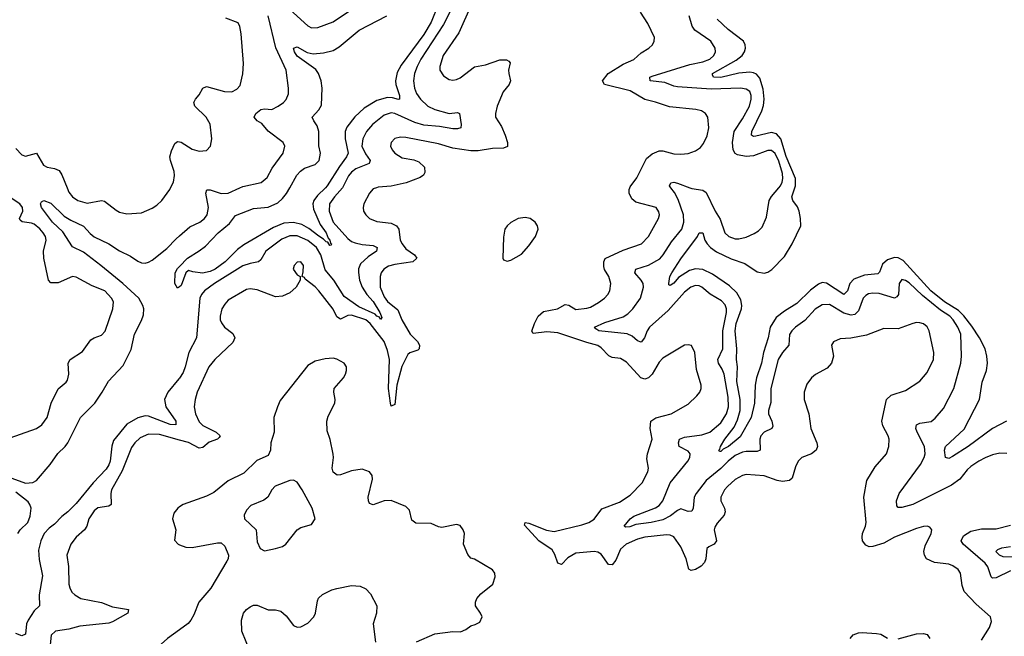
# Model space of a CAD drawing. Header units: inches. Extents: x 1954678 to 2060271, y 904822 to 1016299.
# Tile 353 of 403: x 2029118 to 2034556, y 987522 to 990928. Entities that reach past the tile are written whole.
import ezdxf

# ---------------------------------------------------------------- set-up
doc = ezdxf.new("R2010")
doc.units = ezdxf.units.IN
doc.header["$MEASUREMENT"] = 0
for name, color, linetype in [('C0928', 7, 'Continuous'), ('C0929', 7, 'Continuous'), ('C0938', 7, 'Continuous'), ('C0939', 7, 'Continuous')]:
    doc.layers.add(name, color=color, linetype=linetype)

msp = doc.modelspace()

# ---------------------------------------------------------------- linework, layer by layer
at = {"layer": 'C0928', "color": 5}
for points, elevation in [([(2029380.1, 990000), (2029390, 989975.2), (2029410, 989950.2), (2029438.7, 989930), (2029490, 989915.4), (2029570, 989930.2), (2029586.4, 989926.4), (2029650, 989875.6), (2029670, 989864.9), (2029710, 989855.6), (2029790, 989861.1), (2029850, 989886.7), (2029875.9, 989904.1), (2029902.4, 989930), (2029946.3, 989990), (2029951.7, 990000)], 480), ([(2029033.6, 988606.4), (2029210, 988670.4), (2029240.7, 988690), (2029269.7, 988730), (2029292.3, 988810), (2029330, 988888), (2029374.6, 988925.4), (2029382.7, 988937.3), (2029389.7, 988970), (2029385.7, 989030), (2029396.3, 989050), (2029465, 989095), (2029510, 989159.5), (2029528.9, 989171.1), (2029570, 989185.2), (2029590, 989206.7), (2029632.1, 989330), (2029635.6, 989370), (2029625.7, 989390), (2029588, 989430), (2029517.7, 989457.7), (2029430, 989505.4), (2029410, 989509.7), (2029330, 989474.6), (2029290, 989474.7), (2029277.7, 989490), (2029250.7, 989610.7), (2029248.9, 989650), (2029263.5, 989710), (2029259.8, 989730), (2029248.3, 989750), (2029230, 989771.9), (2029198, 989798), (2029183.9, 989803.9), (2029131.3, 989811.3), (2029120.6, 989820.6), (2029116.2, 989830), (2029134.6, 989870), (2029133.7, 989890), (2029118.6, 989910), (2029059.1, 989950)], 480), ([(2029034, 988410), (2029150, 988368.4), (2029190, 988371), (2029210, 988382.8), (2029286.2, 988470), (2029328.3, 988531.7), (2029369.9, 988570.1), (2029384.3, 988590), (2029453.2, 988730), (2029533.1, 988810), (2029574.2, 988870), (2029608.5, 988931.5), (2029690, 989018.5), (2029733.3, 989106.7), (2029752.1, 989190), (2029790, 989265.7), (2029801.6, 989298.4), (2029804, 989330), (2029798.8, 989350), (2029775.3, 989390), (2029687.1, 989470), (2029565.9, 989570), (2029470, 989644.3), (2029410, 989673.7), (2029356.5, 989756.5), (2029298.6, 989810), (2029237.8, 989890), (2029232.8, 989910), (2029237.6, 989922.4), (2029251.5, 989928.5), (2029290, 989915.2), (2029362.9, 989842.9), (2029400.2, 989820.2), (2029470, 989788.4), (2029506.3, 989746.3), (2029528.6, 989728.6), (2029610, 989689.4), (2029670, 989651.1), (2029730, 989621.6), (2029770, 989594), (2029790, 989585.7), (2029810, 989584), (2029830, 989587.8), (2029850, 989598.8), (2029930, 989665), (2029981.6, 989718.4), (2030000, 989734.3)], 460), ([(2030000, 989452.1), (2029990, 989445.2), (2029975.1, 989470), (2029977, 989530), (2029990, 989553.4), (2030000, 989563.8)], 440), ([(2030000, 988948.2), (2029996.8, 988943.2), (2029935.8, 988870), (2029918.4, 988830), (2029924.6, 988790), (2029981.1, 988710), (2029981, 988690), (2029948.2, 988691.8), (2029830, 988737.5), (2029810, 988740.4), (2029770, 988728), (2029710, 988693.6), (2029636.3, 988603.7), (2029627.1, 988572.9), (2029618.2, 988490), (2029611.1, 988468.9), (2029595.5, 988444.5), (2029522.9, 988370), (2029430, 988255.2), (2029384, 988210), (2029350, 988184.1), (2029310, 988141.1), (2029280.3, 988119.7), (2029253.8, 988090), (2029233.8, 988050), (2029222.7, 987997.3), (2029226.2, 987946.2), (2029244.2, 987855.8), (2029224.9, 987750), (2029227.3, 987690), (2029197.8, 987662.2), (2029164, 987610), (2029156.2, 987590), (2029150, 987534), (2029130, 987525.1), (2029096.5, 987536.5)], 460), ([(2030000, 988606.1), (2029890, 988636.6), (2029830, 988637.8), (2029782.5, 988617.5), (2029753.4, 988590), (2029735.7, 988564.3), (2029684.3, 988435.7), (2029625.3, 988330), (2029621, 988310), (2029623.9, 988250), (2029610, 988240.6), (2029550, 988231.2), (2029530, 988215.3), (2029499.7, 988170), (2029488, 988130), (2029475.2, 988110), (2029430.3, 988070), (2029400.3, 988030), (2029378, 987970), (2029387.7, 987907.7), (2029390.2, 987810), (2029394, 987790), (2029406.2, 987766.2), (2029422, 987750), (2029456.3, 987730), (2029570, 987707.7), (2029630, 987684.3), (2029719.3, 987670), (2029715.6, 987650), (2029630, 987600.8), (2029610, 987594.3), (2029450, 987577.2), (2029390, 987561.4), (2029314.8, 987550), (2029291.2, 987528.8), (2029285.8, 987474.2)], 480), ([(2029107.1, 988090), (2029121.1, 988110), (2029162, 988150), (2029174.9, 988185.1), (2029180.4, 988230), (2029174.4, 988250), (2029163.9, 988263.9), (2029097.4, 988317.4)], 460), ([(2030000, 988236.3), (2029990.5, 988230), (2029970, 988202.7), (2029961.7, 988170), (2029980.3, 988110), (2029972.4, 988052.4), (2029993.4, 988030), (2030000, 988027.6)], 520), ([(2030000, 987557.4), (2029934.7, 987510), (2029848.6, 987431.4), (2029812.3, 987390), (2029796.9, 987350), (2029797.7, 987330), (2029808.9, 987310), (2029867.1, 987230), (2029888.6, 987208.6), (2029950, 987174.6), (2029970, 987171.8), (2030000, 987180.6)], 520)]:
    msp.add_lwpolyline(points, dxfattribs=dict(at, elevation=elevation))
at = {"layer": 'C0929', "color": 5, "elevation": 480}
for points in [[(2029096.1, 990216.1), (2029130, 990181.3), (2029150, 990174.4), (2029210, 990190.3), (2029250, 990125.2), (2029270, 990112.7), (2029310, 990106.3), (2029335.6, 990095.6), (2029351.4, 990071.4), (2029380.1, 990000)], [(2029951.7, 990000), (2029967.8, 990030), (2029973.5, 990066.5), (2029971, 990089), (2029949.9, 990149.9), (2029947.3, 990170), (2029955.7, 990204.3), (2029974.9, 990245.1), (2029990, 990255.6), (2030000, 990253.5)]]:
    msp.add_lwpolyline(points, dxfattribs=at)
at = {"layer": 'C0938', "color": 5}
for points, elevation in [([(2030806.6, 990000), (2030763, 989957), (2030743.1, 989930), (2030736.6, 989910), (2030741.4, 989881.4), (2030777.4, 989797.4), (2030810.5, 989750), (2030821.5, 989721.5), (2030831.6, 989710), (2030834.1, 989694.1), (2030839.3, 989690), (2030837.6, 989682.4), (2030830, 989680.7), (2030819.3, 989699.3), (2030810, 989701.2), (2030796.4, 989716.4), (2030770, 989731.8), (2030715.3, 989775.3), (2030676.8, 989796.8), (2030630, 989808.5), (2030576.4, 989803.6), (2030519.9, 989780.1), (2030356.1, 989683.9), (2030321.4, 989658.6), (2030252.6, 989590), (2030198.3, 989550), (2030170, 989537.6), (2030128.2, 989528.2), (2030074.5, 989534.5), (2030050, 989542.7), (2030034.8, 989530), (2030010, 989459), (2030000, 989452.1)], 440), ([(2030000, 989563.8), (2030044.5, 989610), (2030110, 989650.3), (2030143.4, 989676.6), (2030214.8, 989750), (2030277.3, 989802.7), (2030310, 989846), (2030410, 989886), (2030490, 989892.9), (2030544.2, 989915.8), (2030570, 989939.8), (2030591.4, 989968.6), (2030609.3, 990000)], 440), ([(2030900.9, 990000), (2030900.6, 989999.4), (2030857.2, 989950), (2030829.5, 989910), (2030827.8, 989870), (2030849.2, 989810), (2030930, 989719.2), (2030950, 989703.6), (2030970, 989695.2), (2031010, 989686.7), (2031070, 989681.6), (2031093, 989670), (2031088.1, 989650), (2031042.3, 989617.7), (2031000.3, 989579.7), (2030988.7, 989551.4), (2030989, 989531), (2030994.6, 989490), (2031008.5, 989450), (2031034.4, 989410), (2031070, 989371.7), (2031107.5, 989310), (2031117.8, 989282.2), (2031110, 989271.6), (2031104.2, 989284.2), (2031090, 989289.4), (2031080.9, 989300.9), (2030990, 989341.5), (2030910, 989398.5), (2030853.5, 989490), (2030805.7, 989545.7), (2030780.6, 989630), (2030756.7, 989670), (2030710, 989709.2), (2030650, 989734), (2030610, 989733.5), (2030565.2, 989714.8), (2030476.6, 989650), (2030450, 989601.3), (2030437.6, 989590), (2030390, 989581.6), (2030350, 989567.8), (2030194.3, 989470), (2030138.7, 989430), (2030122, 989410), (2030112.8, 989390), (2030095.2, 989170), (2030051.4, 989090), (2030032.1, 989010), (2030020.1, 988979.9), (2030000, 988948.2)], 460), ([(2030000, 989734.3), (2030056.8, 989783.2), (2030112.6, 989810), (2030139.3, 989830), (2030152.4, 989850), (2030160.6, 989890), (2030145.6, 989970), (2030151.2, 989988.8), (2030170, 989988.4), (2030230, 989968.8), (2030268.7, 989970), (2030334.5, 990000)], 460), ([(2031088.5, 990000), (2031070, 989994), (2031049.3, 989970.7), (2031019, 989910), (2031014.6, 989890), (2031017.4, 989870), (2031028.7, 989850), (2031050.4, 989830), (2031090, 989812.4), (2031170, 989803.2), (2031198.3, 989790), (2031211.3, 989771.3), (2031219.8, 989710), (2031229.4, 989690), (2031250, 989662.5), (2031298.3, 989630), (2031311.7, 989610), (2031288.5, 989590), (2031190, 989575.8), (2031154.2, 989565.8), (2031129.3, 989550), (2031114.8, 989530), (2031108.2, 989510), (2031108.1, 989450), (2031130, 989397.4), (2031150, 989371.6), (2031205.5, 989325.5), (2031228.5, 989270), (2031274, 989190), (2031314, 989150), (2031326.5, 989130), (2031323.7, 989110), (2031317, 989103), (2031272.1, 989087.9), (2031261.9, 989078.1), (2031228.1, 989011.9), (2031200.6, 988910), (2031190, 988802), (2031170, 988792.7), (2031165, 988810), (2031154.4, 988890), (2031160.2, 989050), (2031150, 989099.8), (2031129.9, 989150), (2031053.5, 989250), (2031030, 989270.2), (2030950, 989295.8), (2030930, 989293.1), (2030890, 989272.8), (2030870, 989287.2), (2030849.5, 989329.5), (2030770, 989431), (2030750, 989452.1), (2030695.1, 989495.1), (2030690, 989504), (2030678, 989510), (2030684.1, 989535.9), (2030685.1, 989570), (2030670.9, 989590.9), (2030650, 989589.4), (2030633, 989570), (2030628.9, 989550), (2030650, 989519.1), (2030666, 989510), (2030667.7, 989490), (2030644.2, 989450), (2030610, 989419.2), (2030570, 989401.6), (2030530, 989397.7), (2030430, 989435.4), (2030390, 989442), (2030370, 989437.6), (2030270, 989378.9), (2030250, 989356.8), (2030234.3, 989330), (2030224.2, 989290), (2030225.5, 989270), (2030232.6, 989252.6), (2030249.2, 989230), (2030294.2, 989194.2), (2030305.6, 989170), (2030295.4, 989144.6), (2030195.2, 989050), (2030162.7, 989010), (2030098.2, 988870), (2030086.7, 988830), (2030082.3, 988790), (2030089.4, 988750), (2030110, 988707.3), (2030130, 988686.9), (2030203.2, 988650), (2030224.9, 988630), (2030219.7, 988620.3), (2030210.4, 988610), (2030165.2, 988594.8), (2030130, 988564.8), (2030110, 988560.2), (2030050, 988592.2), (2030000, 988606.1)], 480), ([(2034430, 987500.8), (2034473.3, 987570), (2034484.2, 987604.2), (2034479.6, 987630), (2034399.6, 987699.6), (2034334.3, 987770), (2034322.2, 987802.2), (2034312.9, 987870), (2034301, 987890), (2034271.5, 987911.5), (2034250, 987920.2), (2034170, 987929), (2034125.4, 987950), (2034115.3, 987970), (2034111.9, 987990), (2034118.9, 988021.1), (2034151.1, 988090), (2034156.2, 988110), (2034144.8, 988124.8), (2034129.6, 988129.6), (2034110, 988128), (2034070, 988117.2), (2033950, 988068.9), (2033890, 988037), (2033830, 988017.8), (2033810, 988016), (2033790, 988024.4), (2033772.4, 988050), (2033769.8, 988070), (2033773.3, 988090), (2033789.8, 988130), (2033791.9, 988150), (2033780.7, 988290), (2033797, 988383), (2033842.3, 988457.7), (2033905.6, 988530), (2033918.3, 988570), (2033920.4, 988610), (2033915.1, 988630), (2033884.7, 988684.7), (2033879.3, 988710), (2033904.2, 988830), (2033930, 988854.4), (2034010, 988880.3), (2034090, 988932), (2034130, 988978.4), (2034165.3, 989050), (2034165.8, 989090), (2034141.3, 989210), (2034130, 989231.6), (2034110, 989247.6), (2034090, 989253.3), (2034070, 989254.7), (2034050, 989249.7), (2033970, 989220.4), (2033890, 989222.3), (2033794.7, 989185.3), (2033708.3, 989168.3), (2033650, 989164.7), (2033612.1, 989147.9), (2033600.5, 989130), (2033611.7, 989070), (2033601.7, 989030), (2033577.7, 989002.3), (2033512, 988968), (2033491, 988949), (2033465.7, 988914.3), (2033450.3, 988870), (2033450.3, 988830), (2033476.5, 988750), (2033487.4, 988670), (2033520.9, 988590), (2033523.1, 988570), (2033516.5, 988550), (2033490.2, 988529.8), (2033438, 988510), (2033416.4, 988490), (2033401.6, 988458.4), (2033384.7, 988395.3), (2033370, 988381.5), (2033330, 988376.3), (2033301.6, 988381.6), (2033230, 988407.3), (2033130, 988415.3), (2033110, 988410.8), (2033070, 988387.3), (2033026, 988350), (2033010.3, 988330), (2032990.4, 988290), (2032990.4, 988270), (2033010.3, 988230), (2033014.9, 988210), (2033008.9, 988190), (2032970, 988146.3), (2032956.2, 988123.8), (2032953.6, 988110), (2032965.7, 988050), (2032953, 988030), (2032923.2, 988016.8), (2032912.8, 988007.2), (2032907.8, 987950), (2032900.7, 987930), (2032881.6, 987910), (2032850, 987891.4), (2032825.7, 987885.7), (2032813.2, 987893.2), (2032799, 987950), (2032770, 988015.8), (2032730.4, 988070.4), (2032710, 988080.2), (2032690, 988083), (2032570, 988069.3), (2032530, 988057.8), (2032466.5, 988030), (2032436.5, 988003.5), (2032410, 987941.7), (2032390, 987916), (2032370, 987918), (2032330, 987975.9), (2032310, 987987.2), (2032290, 987990.4), (2032190, 987980.4), (2032145.1, 987954.9), (2032110, 987918), (2032090, 987925.1), (2032074, 987974), (2032058.7, 987998.7), (2031985.7, 988050), (2031904.9, 988135.1), (2031909, 988150), (2031930, 988146.7), (2032027.2, 988107.2), (2032070, 988100.4), (2032222.9, 988137.1), (2032260.5, 988150), (2032290, 988168.6), (2032333.5, 988226.5), (2032430, 988262.9), (2032490, 988301.3), (2032555.1, 988370), (2032587.1, 988430), (2032591.1, 988450), (2032582.3, 988502.3), (2032584.6, 988530), (2032610.7, 988610), (2032599.4, 988670), (2032603.5, 988710), (2032631.1, 988728.9), (2032716.2, 988750), (2032810, 988804.9), (2032858, 988850), (2032874.3, 988870), (2032881.1, 988890), (2032881.7, 988910), (2032854.8, 988994.8), (2032846.3, 989090), (2032827.5, 989127.5), (2032810, 989132), (2032790, 989129.6), (2032670, 989057.7), (2032650, 989036.3), (2032610.7, 988969.3), (2032590, 988948.8), (2032570, 988942.5), (2032547.4, 988950), (2032470, 989036.8), (2032435.9, 989055.9), (2032390, 989062.3), (2032371.6, 989071.6), (2032330, 989115.9), (2032310, 989129.1), (2032250, 989143.9), (2032090, 989199.1), (2032030, 989204.5), (2031954, 989194), (2031947.2, 989207.2), (2031961.6, 989250), (2031982.1, 989290), (2032010, 989316.6), (2032088.4, 989331.6), (2032130, 989354.7), (2032150, 989351.2), (2032190, 989327.5), (2032250, 989334.2), (2032270, 989340.2), (2032314.2, 989365.8), (2032348, 989390), (2032366.9, 989410), (2032377.6, 989430), (2032382.2, 989470), (2032370.8, 989510), (2032348, 989548), (2032344, 989564), (2032343.2, 989590), (2032350.7, 989609.3), (2032450, 989654), (2032551.2, 989690), (2032590.8, 989730), (2032646.4, 989830), (2032650.8, 989850), (2032647.5, 989867.5), (2032632.8, 989890), (2032520, 989920), (2032498.2, 989938.2), (2032483.5, 989970), (2032483.5, 989990), (2032487.9, 990000)], 480), ([(2034570, 988530.9), (2034530, 988533.3), (2034490, 988523.7), (2034450, 988506.9), (2034414.6, 988490), (2034370, 988460.3), (2034350, 988441.5), (2034310.1, 988389.9), (2034264.2, 988355.8), (2034050, 988249.9), (2033990, 988232.7), (2033970, 988233.3), (2033962.9, 988242.9), (2033960.7, 988270), (2033975.7, 988310), (2034092.9, 988470), (2034113.7, 988510), (2034118.3, 988530), (2034114.3, 988570), (2034074.6, 988650), (2034067.3, 988670), (2034069.8, 988690), (2034090, 988698.6), (2034152, 988708), (2034173.4, 988726.6), (2034219.1, 988780.9), (2034276.2, 988890), (2034315.2, 989030), (2034319.2, 989070), (2034315, 989190), (2034298.4, 989230), (2034273.8, 989270), (2034254.9, 989290), (2034202.8, 989322.8), (2034104.2, 989404.2), (2034030, 989473.9), (2034010, 989488.1), (2033990, 989493.5), (2033974.2, 989470), (2033971.5, 989410), (2033962.4, 989397.6), (2033950, 989389), (2033865.1, 989414.9), (2033830, 989418.1), (2033806.4, 989413.6), (2033790, 989404.8), (2033776.5, 989390), (2033750, 989319.8), (2033730, 989299), (2033710, 989296.1), (2033670, 989306), (2033590, 989355), (2033550, 989353.4), (2033511.6, 989328.4), (2033454.5, 989265.5), (2033402.4, 989230), (2033382, 989210), (2033370.2, 989189.8), (2033365.8, 989130), (2033330, 989088.7), (2033307.5, 989050), (2033266.6, 988890), (2033265.9, 988814.1), (2033253, 988770), (2033254.1, 988750), (2033272.2, 988710), (2033276.8, 988683.2), (2033271.7, 988670), (2033229.7, 988650.3), (2033210.2, 988630), (2033204.6, 988610), (2033207.2, 988550), (2033190, 988542.8), (2033130, 988543.4), (2033110, 988539.5), (2033070, 988520.5), (2033030.1, 988490), (2032990.7, 988449.3), (2032910, 988381.8), (2032853.7, 988310), (2032842, 988290), (2032836.6, 988230), (2032830, 988213.7), (2032810, 988211.6), (2032770, 988226.1), (2032750, 988217.3), (2032712.8, 988187.2), (2032670, 988165.8), (2032606, 988150), (2032521.2, 988138.8), (2032487.1, 988127.1), (2032464.7, 988124.7), (2032456.2, 988130), (2032489.1, 988170), (2032510, 988184.8), (2032630, 988230.6), (2032650, 988244.5), (2032669.9, 988270.1), (2032710, 988369.5), (2032808, 988490), (2032818.7, 988510), (2032820.2, 988530), (2032810, 988544.1), (2032759.8, 988570), (2032755.5, 988590), (2032761, 988610), (2032790, 988622.5), (2032885.2, 988634.8), (2032930, 988648.7), (2032990, 988700.2), (2033022.1, 988750), (2033032.9, 988790), (2033030, 988842.9), (2033008.5, 988970), (2032998.3, 988998.3), (2032977.9, 989030), (2032973.6, 989050), (2033001.2, 989110), (2033000.6, 989210), (2033021.7, 989310), (2033022, 989330), (2033013.8, 989353.8), (2032994.5, 989374.5), (2032931.3, 989411.3), (2032886, 989450), (2032870, 989457.7), (2032850, 989459.4), (2032824.9, 989450), (2032790, 989422.9), (2032699.2, 989320.8), (2032595.9, 989230), (2032582.7, 989210), (2032568.7, 989171.4), (2032550, 989147.2), (2032530, 989154.5), (2032500.2, 989180.2), (2032473.1, 989193.1), (2032317.2, 989210), (2032299.6, 989219.6), (2032293.3, 989230), (2032350, 989256.1), (2032450, 989287.1), (2032476.2, 989303.8), (2032504.3, 989330), (2032546, 989390), (2032562.4, 989450), (2032560.7, 989470), (2032549.8, 989490), (2032515.1, 989530), (2032520.5, 989550), (2032590, 989572.2), (2032652.3, 989607.7), (2032672.1, 989630), (2032718.2, 989701.8), (2032774.5, 989770), (2032786, 989810), (2032784.4, 989850), (2032754.9, 989934.9), (2032734, 989974), (2032714.4, 990000)], 460), ([(2034567.4, 988710), (2034490, 988669.3), (2034356.1, 988570), (2034270, 988515.7), (2034250, 988503.8), (2034230, 988509.4), (2034225.8, 988550), (2034231.1, 988570), (2034333.2, 988666.8), (2034418.9, 988830), (2034434.2, 988925.8), (2034457.4, 988990), (2034462.7, 989030), (2034459.9, 989070), (2034449.1, 989110), (2034418.2, 989170), (2034375.8, 989235.8), (2034332.1, 989292.1), (2034302.2, 989322.2), (2034225.6, 989370), (2034149.5, 989430), (2033997.8, 989597.8), (2033970, 989612.6), (2033950, 989613.6), (2033910, 989601.5), (2033883.1, 989576.9), (2033866.8, 989533.2), (2033856.4, 989523.6), (2033783.7, 989516.3), (2033725.4, 989494.6), (2033703.3, 989470), (2033690, 989429.7), (2033670, 989410.6), (2033573.4, 989473.4), (2033550, 989475.4), (2033530, 989467.5), (2033485.7, 989434.3), (2033410, 989359.6), (2033341.7, 989318.4), (2033296.3, 989283.7), (2033262, 989230), (2033251.5, 989170), (2033226.1, 989090), (2033214.8, 989030), (2033187.4, 988950), (2033179.9, 988910), (2033175.1, 988810), (2033158.5, 988730), (2033096.2, 988623.8), (2033032.1, 988570), (2033003.7, 988556.3), (2032990, 988543.1), (2032982.6, 988542.6), (2032979.6, 988550), (2032984.9, 988555.1), (2032987.6, 988570), (2033012, 988610), (2033063.4, 988676.6), (2033082.7, 988717.3), (2033096.7, 988770), (2033097.1, 988830), (2033078.1, 988930), (2033082.8, 989010), (2033076.9, 989050), (2033079.2, 989110), (2033069.4, 989210), (2033074.9, 989250), (2033104.3, 989330), (2033106.4, 989350), (2033101.1, 989381.1), (2033078.7, 989418.7), (2033038.5, 989458.5), (2032943.2, 989523.2), (2032890, 989548.1), (2032850, 989551.7), (2032817.5, 989542.5), (2032756.4, 989503.6), (2032730, 989473.3), (2032710, 989458.9), (2032703.1, 989463.1), (2032702, 989470), (2032709.1, 989510), (2032719.8, 989530), (2032770, 989606.7), (2032860.5, 989730), (2032870, 989750.4), (2032890, 989750.6), (2032901.1, 989710), (2032914.9, 989690), (2032933.1, 989670), (2032965.9, 989645.9), (2033046.7, 989606.7), (2033122.1, 989582.1), (2033190, 989535.5), (2033230, 989527.5), (2033250, 989533.6), (2033272.1, 989547.9), (2033340.9, 989619.1), (2033384, 989690), (2033431.1, 989788.9), (2033429.9, 989830), (2033422.1, 989870), (2033413.9, 989893.9), (2033387.1, 989930), (2033382.6, 989950), (2033399.4, 990000)], 440), ([(2032819.3, 990000), (2032830, 989996.1), (2032890, 989986.2), (2032910, 989973.4), (2032958, 989870), (2032986.4, 989826.4), (2033011.5, 989750), (2033034.9, 989730), (2033070, 989718.4), (2033090, 989716.9), (2033130, 989727.1), (2033173.5, 989746.5), (2033198.2, 989761.8), (2033218.2, 989781.8), (2033242.8, 989837.2), (2033257.8, 989930), (2033269.3, 989950.7), (2033310.4, 990000)], 460), ([(2031310, 987490.2), (2031410, 987535.5), (2031510, 987548.4), (2031552.8, 987547.2), (2031581, 987559), (2031610, 987579.1), (2031634, 987586), (2031659.7, 987600.3), (2031671.3, 987630), (2031663, 987650), (2031635.8, 987690), (2031634.3, 987710), (2031643, 987730), (2031664, 987756), (2031731.6, 987810), (2031744.5, 987850), (2031742.7, 987870), (2031729.5, 987889.5), (2031630, 987947.3), (2031610, 987954), (2031593.7, 987973.7), (2031569.8, 988030), (2031573.6, 988090), (2031567.1, 988110), (2031550, 988133), (2031530, 988139.7), (2031450, 988122.6), (2031430, 988126.3), (2031390, 988145.4), (2031306.1, 988146.1), (2031284.1, 988164.1), (2031270, 988219), (2031250, 988239.5), (2031170, 988271.1), (2031130, 988269.8), (2031070, 988247.2), (2031050, 988255.6), (2031043.5, 988270), (2031042.2, 988290), (2031066, 988390), (2031063.9, 988410), (2031050, 988431.1), (2031010, 988445.3), (2030950, 988435.7), (2030890, 988413.6), (2030871.7, 988411.7), (2030850, 988428.2), (2030843.9, 988450), (2030850.5, 988510), (2030848.5, 988528.5), (2030831.8, 988608.2), (2030816.6, 988656.6), (2030813.9, 988710), (2030821.7, 988738.3), (2030857.8, 988810), (2030859.8, 988830), (2030852.4, 988870), (2030855.5, 988890), (2030905.4, 988950), (2030916.9, 988970), (2030923.5, 988990), (2030923.6, 989010), (2030909.4, 989030), (2030870, 989053.1), (2030850, 989058.9), (2030805.1, 989054.9), (2030750, 989040.8), (2030710, 989017.2), (2030556.5, 988823.5), (2030540.9, 988790), (2030522.2, 988730), (2030522.8, 988650), (2030505.4, 988590), (2030503.8, 988550), (2030490, 988520.2), (2030427.1, 988492.9), (2030356.5, 988423.5), (2030270, 988380.7), (2030190, 988316.8), (2030150, 988295.4), (2030020.7, 988250), (2030000, 988236.3)], 520), ([(2034590, 987882.7), (2034510, 987845.4), (2034490, 987843.2), (2034482.5, 987850), (2034465, 987905), (2034450, 987925.8), (2034327.9, 988030), (2034317.3, 988050), (2034330, 988076.5), (2034370, 988101.7), (2034430, 988114.8), (2034510, 988115.2), (2034590, 988135.9)], 460), ([(2030000, 988027.6), (2030035, 988015), (2030070, 988012.8), (2030210, 988038.9), (2030230, 988037.8), (2030250, 988020.3), (2030271.8, 987970), (2030269.4, 987950), (2030262.6, 987937.4), (2030172.8, 987787.2), (2030106.5, 987710), (2030080.4, 987639.6), (2030063.8, 987610), (2030047.9, 987592.1), (2030000, 987557.4)], 520), ([(2034656.5, 987956.5), (2034550, 987961.2), (2034529, 987970), (2034508.6, 987990), (2034519.5, 988000.5), (2034542, 988010), (2034590, 988018.4)], 440), ([(2030392.2, 987432.2), (2030344.1, 987550), (2030342.7, 987610), (2030354.8, 987650), (2030369.9, 987670.1), (2030390, 987684.9), (2030410, 987693.6), (2030430, 987693.8), (2030490, 987668.3), (2030530, 987667.1), (2030560, 987660), (2030590, 987634.9), (2030630, 987581.5), (2030650, 987572.6), (2030670, 987573.4), (2030710, 987594), (2030743.1, 987630), (2030751.7, 987650), (2030761.9, 987718.1), (2030768.1, 987731.9), (2030790, 987752), (2030842.5, 987777.5), (2030870, 987785.3), (2030950, 987802.4), (2030999, 987799), (2031030, 987783), (2031055.8, 987755.8), (2031090.3, 987690.3), (2031088.8, 987650), (2031070.3, 987590), (2031082.4, 987490)], 520), ([(2033704, 987510), (2033721.5, 987530), (2033750, 987541), (2033770, 987543.4), (2033850, 987537.8), (2033873, 987533), (2033910, 987511)], 480), ([(2033970, 987508.5), (2034070, 987535.6), (2034110, 987537.7), (2034130, 987531.6), (2034143.7, 987510)], 480)]:
    msp.add_lwpolyline(points, dxfattribs=dict(at, elevation=elevation))
for points, elevation in [([(2031910, 989835.4), (2031870, 989829.7), (2031830, 989807.6), (2031810.4, 989790), (2031798, 989770), (2031790, 989726), (2031785.5, 989610), (2031790, 989601), (2031810, 989594), (2031830, 989600.5), (2031890, 989632.7), (2031930, 989678), (2031967.3, 989730), (2031980.7, 989770), (2031977, 989790), (2031964.5, 989810), (2031937.2, 989830)], 520), ([(2030630, 988383.7), (2030610, 988382.9), (2030528.2, 988351.8), (2030510.4, 988330), (2030488.4, 988290), (2030465.5, 988274.5), (2030395.2, 988244.8), (2030370, 988219.3), (2030357.6, 988190), (2030360.3, 988170), (2030423.1, 988110), (2030430, 988042.8), (2030445.9, 988005.9), (2030470, 987994.4), (2030530, 988007.4), (2030570, 988018.3), (2030587.6, 988030), (2030650, 988110.4), (2030670, 988123), (2030730, 988138.8), (2030749.3, 988170), (2030733.3, 988230), (2030678.7, 988330), (2030650, 988372.3)], 540)]:
    msp.add_lwpolyline(points, close=True, dxfattribs=dict(at, elevation=elevation))
at = {"layer": 'C0939', "color": 5}
for points, elevation in [([(2030610, 990985.1), (2030710, 990893.4), (2030730, 990883.2), (2030764.5, 990884.5), (2030850, 990916.5), (2030950, 990985.2)], 460), ([(2031429.1, 991010), (2031390, 990914.4), (2031350, 990845.9), (2031223.8, 990676.2), (2031202.9, 990637.1), (2031193.6, 990590), (2031196, 990570), (2031215.7, 990510), (2031215.2, 990490), (2031210, 990487), (2031176.9, 990496.9), (2031150, 990498.2), (2031090, 990481.1), (2031020.3, 990439.7), (2030968.2, 990391.8), (2030925.2, 990334.8), (2030914.7, 990310), (2030914.5, 990270), (2030932, 990190), (2030923.4, 990170), (2030883.4, 990116.6), (2030816.7, 990010), (2030806.6, 990000)], 440), ([(2031494.1, 990970), (2031458.6, 990901.4), (2031333.6, 990710), (2031312.2, 990670), (2031298.4, 990630), (2031292.7, 990590), (2031298.1, 990550), (2031310, 990519.6), (2031331, 990490), (2031372.1, 990450), (2031410, 990431.2), (2031490, 990410.7), (2031535, 990415), (2031547.3, 990410), (2031556.5, 990350), (2031553.7, 990330), (2031535.4, 990324.6), (2031510, 990324.7), (2031437.3, 990337.3), (2031350, 990344.9), (2031299.5, 990359.5), (2031190, 990409.9), (2031170, 990413.3), (2031130, 990400.4), (2031066, 990350), (2031034.1, 990310), (2031012.1, 990270), (2031007.6, 990230), (2031026.9, 990186.9), (2031054.2, 990150), (2031047.1, 990132.9), (2030975.2, 990104.8), (2030950, 990086), (2030934.6, 990065.4), (2030900.9, 990000)], 460), ([(2031612, 991008), (2031543.5, 990856.5), (2031457.1, 990730), (2031437.8, 990670), (2031439.1, 990650), (2031458, 990618), (2031490, 990598.3), (2031510, 990594.3), (2031530, 990597.3), (2031550, 990606.9), (2031630, 990666.9), (2031690, 990679.1), (2031770, 990706.2), (2031807.2, 990707.2), (2031819.4, 990699.4), (2031826.4, 990690), (2031818, 990650), (2031818.9, 990630), (2031828.8, 990590), (2031820.3, 990570), (2031788.9, 990530), (2031755.6, 990450), (2031746, 990410), (2031746, 990390), (2031778.2, 990338.2), (2031799.5, 990290), (2031812.6, 990250), (2031812.8, 990227.2), (2031790, 990218.2), (2031730, 990216.2), (2031650, 990203.9), (2031610, 990204.5), (2031510, 990217.5), (2031430, 990241.6), (2031250, 990278), (2031220.9, 990279.1), (2031190, 990272.3), (2031168.9, 990250), (2031165.5, 990230), (2031174.3, 990210), (2031190.3, 990190), (2031230, 990164.3), (2031293.9, 990153.9), (2031322.6, 990142.6), (2031353, 990113), (2031355.8, 990084.2), (2031348.8, 990070), (2031330, 990056.4), (2031252.4, 990027.6), (2031170, 990007.8), (2031097.2, 990002.8), (2031088.5, 990000)], 480), ([(2032487.9, 990000), (2032490, 990004.9), (2032525.7, 990054.3), (2032578.8, 990161.2), (2032610, 990187.9), (2032650, 990204.4), (2032670, 990204), (2032730, 990187.7), (2032770, 990184.9), (2032810, 990188.9), (2032850, 990203.7), (2032877.4, 990222.6), (2032895.2, 990244.8), (2032913.9, 990286.1), (2032923.1, 990330), (2032917.4, 990390), (2032905.6, 990410), (2032883.8, 990423.8), (2032851.5, 990431.5), (2032706.8, 990446.8), (2032630, 990472.5), (2032570, 990486.5), (2032490, 990534.3), (2032347.6, 990570), (2032337.3, 990590), (2032367.9, 990630), (2032450, 990682), (2032510, 990709.1), (2032550, 990746), (2032592.3, 990770), (2032612, 990790), (2032622, 990810), (2032622.9, 990830), (2032586.5, 990906.5), (2032547.1, 990970)], 480), ([(2030000, 990253.5), (2030010, 990251.3), (2030070, 990212.9), (2030110, 990201.1), (2030150, 990206), (2030172, 990230), (2030178.7, 990270), (2030169.5, 990350.5), (2030148.3, 990390), (2030085.4, 990450), (2030079.7, 990470), (2030089.7, 990490), (2030110, 990513.7), (2030129.2, 990550.8), (2030150, 990558.4), (2030248.3, 990531.7), (2030290, 990530.3), (2030316.4, 990543.6), (2030335.5, 990564.5), (2030351, 990629), (2030353.5, 990686.5), (2030340.8, 990850), (2030334, 990890), (2030324.7, 990910), (2030256.7, 990936.7)], 480), ([(2030334.5, 990000), (2030350, 990007.1), (2030450.8, 990029.2), (2030484.5, 990055.5), (2030512.5, 990107.5), (2030572.3, 990190), (2030581.3, 990230), (2030572.3, 990250), (2030490, 990312.8), (2030454.9, 990354.9), (2030429.6, 990370), (2030412.1, 990390), (2030422, 990410), (2030450, 990432.1), (2030470, 990435.7), (2030510, 990431.9), (2030545.4, 990450), (2030574.7, 990470), (2030590, 990486.7), (2030601.8, 990518.2), (2030602, 990550), (2030589.9, 990650), (2030532.6, 990772.6), (2030490.3, 990950.3)], 460), ([(2030609.3, 990000), (2030649.4, 990070), (2030668.2, 990091.8), (2030690, 990108.2), (2030750, 990127.4), (2030771.9, 990150), (2030778.4, 990190), (2030770.5, 990230.5), (2030769.3, 990310), (2030761.2, 990341.2), (2030741.5, 990370), (2030733.7, 990390), (2030770, 990430.2), (2030784, 990456), (2030788.2, 990550), (2030783.2, 990590), (2030768.6, 990630), (2030752.5, 990652.5), (2030650, 990727), (2030636.2, 990750), (2030630, 990771), (2030650, 990778), (2030706.3, 990746.3), (2030738.9, 990738.9), (2030795.4, 990744.6), (2030850, 990758.8), (2030881.7, 990778.3), (2030992.4, 990870), (2031145.8, 990950)], 440), ([(2033310.4, 990000), (2033318.7, 990010), (2033329.1, 990030), (2033333.1, 990050), (2033330, 990078.7), (2033310, 990146.2), (2033290, 990188.2), (2033270, 990204.9), (2033250, 990205.6), (2033170, 990176.6), (2033130, 990172.5), (2033081.5, 990181.5), (2033068.9, 990188.9), (2033057.9, 990210), (2033055, 990250), (2033064.2, 990310), (2033110, 990380.2), (2033147.5, 990450), (2033157.9, 990490), (2033157.6, 990510), (2033150, 990531.9), (2033130, 990544.4), (2033098, 990550), (2032936.5, 990543.5), (2032750, 990557), (2032730, 990560.5), (2032680.9, 990580.9), (2032599.7, 990590), (2032598.5, 990610), (2032610, 990616.3), (2032819.2, 990680.8), (2032890, 990695.7), (2032929.7, 990710), (2032950.8, 990730), (2032959.8, 990750), (2032958.5, 990770), (2032934, 990810), (2032847, 990870), (2032832.1, 990892.1), (2032814.5, 990950)], 460), ([(2033399.4, 990000), (2033402.8, 990010), (2033403, 990050), (2033350, 990171.7), (2033321.6, 990270), (2033297.2, 990297.2), (2033270, 990304.8), (2033184.1, 990284.1), (2033170, 990282.3), (2033160.3, 990290), (2033162.2, 990310), (2033216, 990424), (2033226, 990454), (2033228.5, 990490), (2033224.5, 990544.5), (2033204.6, 990604.6), (2033186.4, 990626.4), (2033170, 990635.3), (2033150, 990638), (2033090, 990633.4), (2032989.6, 990609.6), (2032949.7, 990610), (2032944.4, 990624.4), (2032943.8, 990630), (2033075.2, 990704.8), (2033107.2, 990730), (2033121.3, 990750), (2033126.4, 990770), (2033124.9, 990790), (2033114.9, 990810), (2033030, 990873.4), (2032970.5, 990930.5)], 440), ([(2032714.4, 990000), (2032706.9, 990010), (2032713.1, 990026.9), (2032729.9, 990030.1), (2032750, 990025), (2032819.3, 990000)], 460)]:
    msp.add_lwpolyline(points, dxfattribs=dict(at, elevation=elevation))

doc.saveas('drawing.dxf')
